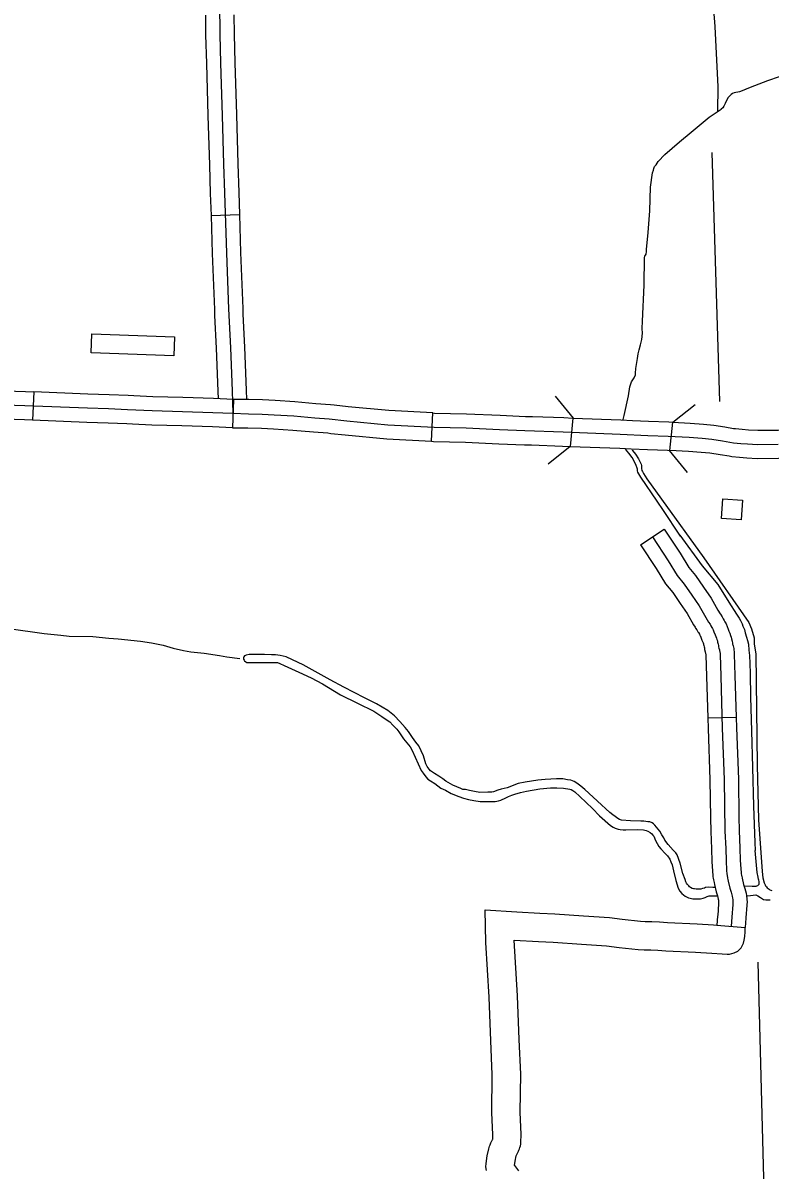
# Model space of a CAD drawing. Extents: x 1084508 to 1142749, y 1057638 to 1093403.
# Drawn here: x 1124726 to 1125965, y 1074730 to 1076632 of the extents above; entities that cross this region are included whole.
import ezdxf

# ---------------------------------------------------------------- set-up
doc = ezdxf.new("R2010")
doc.units = 0
for name, color, linetype in [('Level 31', 7, 'Continuous'), ('Level 35', 7, 'Continuous'), ('Level 38', 7, 'Continuous'), ('Level 4', 7, 'Continuous'), ('Level 43', 7, 'Continuous'), ('Level 45', 7, 'Continuous'), ('Level 46', 7, 'Continuous'), ('Level 56', 7, 'Continuous')]:
    doc.layers.add(name, color=color, linetype=linetype)

msp = doc.modelspace()

# ---------------------------------------------------------------- linework, layer by layer
at = {"layer": 'Level 31'}
for p, q in [((1124743.8, 1076020.1), (1124741.9, 1075973)), ((1125074.9, 1076007.7), (1125073.2, 1075960.7)), ((1125403.1, 1075938.2), (1125405.6, 1075985.3)), ((1125405.6, 1075985.3), (1125405.6, 1075985.3)), ((1125637.7, 1075976.8), (1125633.1, 1075929.8)), ((1125798.5, 1075923.1), (1125803.6, 1075970)), ((1125904.4, 1075959.7), (1125904.4, 1075959.7))]:
    msp.add_line(p, q, dxfattribs=at)
for points in [[(1125074.1, 1075984.2), (1125040.9, 1075985.5), (1124990.2, 1075987.3), (1124940.1, 1075988.7), (1124899.1, 1075990.6), (1124867.9, 1075991.9), (1124832.8, 1075993), (1124729.1, 1075997.1), (1124629.6, 1076000.6), (1124534.3, 1076004.4), (1124432.4, 1076007.8), (1124318.2, 1076010.9), (1124224.6, 1076012.7)], [(1124578.1, 1076026.2), (1124630.4, 1076024.2), (1124729.9, 1076020.6), (1124743.8, 1076020.1)], [(1124909.5, 1076013.7), (1124900.2, 1076014.1), (1124868.8, 1076015.4), (1124833.6, 1076016.5), (1124743.8, 1076020.1)], [(1125074.9, 1076007.7), (1125041.7, 1076009), (1124991, 1076010.8), (1124941, 1076012.2), (1124909.5, 1076013.7)], [(1125241.7, 1075998.2), (1125235.6, 1075998.9), (1125211.6, 1076000.6), (1125176.7, 1076003.7), (1125144.1, 1076005.8), (1125123.2, 1076006.8), (1125100.5, 1076007.5), (1125074.9, 1076007.7)], [(1125405.6, 1075985.3), (1125332.8, 1075989), (1125265.1, 1075995.6), (1125241.7, 1075998.2)], [(1124741.9, 1075973), (1124728.2, 1075973.6), (1124628.7, 1075977.1), (1124576.3, 1075979.2)], [(1125073.8, 1075985.1), (1125099.6, 1075984), (1125122.3, 1075983.3), (1125142.7, 1075982.3), (1125175, 1075980.2), (1125209.7, 1075977.2), (1125233.4, 1075975.4), (1125262.7, 1075972.2), (1125331, 1075965.6), (1125407.5, 1075961.6), (1125460.7, 1075960.5), (1125516.1, 1075957.8), (1125558.4, 1075956), (1125621.7, 1075953.8), (1125716.4, 1075950.2), (1125762.3, 1075948), (1125795.8, 1075946.8), (1125830.8, 1075944.9), (1125852.3, 1075943.3), (1125868.2, 1075941.6), (1125886, 1075938.9), (1125904.4, 1075935.9), (1125916.4, 1075934.6), (1125927.6, 1075933.9), (1125944, 1075933), (1125978.3, 1075933.2)], [(1125405.6, 1075985.3), (1125408.4, 1075985.1), (1125461.5, 1075984), (1125517.1, 1075981.3), (1125559.3, 1075979.6), (1125570.8, 1075979.2)], [(1125570.8, 1075979.2), (1125622.6, 1075977.4), (1125637.7, 1075976.8)], [(1125637.7, 1075976.8), (1125717.4, 1075973.7), (1125736.7, 1075972.8)], [(1124907.3, 1075966.6), (1124898.1, 1075967.1), (1124867.1, 1075968.3), (1124831.9, 1075969.5), (1124741.9, 1075973)], [(1125073.2, 1075960.7), (1125040, 1075962), (1124989.5, 1075963.8), (1124939.3, 1075965.1), (1124907.3, 1075966.6)], [(1125073.2, 1075960.7), (1125098.7, 1075960.4), (1125121.3, 1075959.8), (1125141.4, 1075958.8), (1125173.2, 1075956.8), (1125207.8, 1075953.7), (1125231.3, 1075952), (1125236.6, 1075951.4)], [(1125736.7, 1075972.8), (1125763.2, 1075971.5), (1125796.9, 1075970.3), (1125803.6, 1075970)], [(1125803.6, 1075970), (1125832.3, 1075968.4), (1125854.4, 1075966.8), (1125871.3, 1075965), (1125889.7, 1075962.1), (1125904.4, 1075959.7)], [(1125904.4, 1075959.7), (1125907.5, 1075959.2), (1125918.4, 1075958.1), (1125929, 1075957.4), (1125944.5, 1075956.5), (1125978.1, 1075956.8), (1126030.3, 1075957.5), (1126065.4, 1075958.7)], [(1125236.6, 1075951.4), (1125260.3, 1075948.8), (1125329.3, 1075942.1), (1125403.1, 1075938.2)], [(1125403.1, 1075938.2), (1125406.6, 1075938.1), (1125459.8, 1075936.9), (1125515, 1075934.2), (1125557.5, 1075932.5), (1125569.1, 1075932.1)], [(1125569.1, 1075932.1), (1125620.8, 1075930.3), (1125633.1, 1075929.8)], [(1125633.1, 1075929.8), (1125715.4, 1075926.6), (1125734.4, 1075925.7)], [(1125734.4, 1075925.7), (1125761.3, 1075924.5), (1125794.7, 1075923.3), (1125798.5, 1075923.1)], [(1125896.8, 1075913.3), (1125882.3, 1075915.6), (1125865.2, 1075918.3), (1125850.3, 1075919.9), (1125829.3, 1075921.4), (1125798.5, 1075923.1)], [(1126066.9, 1075911.6), (1126031.5, 1075910.4), (1125978.6, 1075909.7), (1125943.4, 1075909.4), (1125926.2, 1075910.4), (1125914.3, 1075911.2), (1125901.2, 1075912.6), (1125896.8, 1075913.3)]]:
    msp.add_lwpolyline(points, dxfattribs=at)
at = {"layer": 'Level 35'}
for points in [[(1125721, 1075974.5), (1125722.6, 1075981.2), (1125729.8, 1076013.5), (1125732, 1076028.7), (1125734.8, 1076037), (1125739.2, 1076043.4), (1125741.4, 1076048.3), (1125741.7, 1076051.4), (1125742, 1076058.8), (1125745, 1076075.7), (1125746.1, 1076083.2), (1125747.5, 1076090.1), (1125749.7, 1076098.1), (1125751.9, 1076107.2), (1125753, 1076117.7), (1125752.5, 1076125.2), (1125753, 1076137.1), (1125756, 1076196.8), (1125756.6, 1076242.7), (1125757.4, 1076245.1), (1125759.1, 1076248.7), (1125759.9, 1076252.6), (1125759.9, 1076256.2), (1125762.7, 1076284.4), (1125765.2, 1076320.3), (1125766.8, 1076359.3), (1125770.1, 1076383.1), (1125771.5, 1076387.5), (1125772.3, 1076390.3), (1125773.4, 1076393.6), (1125775.7, 1076396.6), (1125779.2, 1076401.9), (1125790.3, 1076413.5), (1125814.6, 1076434.8), (1125833.9, 1076450.8), (1125864, 1076475.4), (1125883.9, 1076488.7)], [(1125816.3, 1075781.1), (1125815.3, 1075782.5), (1125788.3, 1075823.5), (1125777.7, 1075839), (1125750.7, 1075878.7), (1125745.6, 1075886.9), (1125745.2, 1075889.1), (1125744.7, 1075892.2), (1125742.4, 1075899.8), (1125736.1, 1075911.3), (1125730.7, 1075918.7), (1125725.2, 1075925.4)], [(1125736.3, 1075923.7), (1125736.8, 1075922.9), (1125741.8, 1075916.9), (1125746.9, 1075909), (1125749.3, 1075903.6), (1125751, 1075900.1)], [(1125751, 1075900.1), (1125751.5, 1075898), (1125751.6, 1075895.9), (1125751.6, 1075892.9), (1125752.3, 1075890), (1125753.4, 1075888), (1125755.1, 1075884.7), (1125760.7, 1075875.8), (1125784.9, 1075842.3)], [(1125784.9, 1075842.3), (1125855.2, 1075744.8), (1125929.4, 1075638), (1125934.1, 1075627.6), (1125938.7, 1075612.5), (1125938.7, 1075602), (1125941, 1075585.8), (1125943.4, 1075401.3), (1125945.7, 1075310.7), (1125951.5, 1075224.9), (1125952.6, 1075214.4), (1125955, 1075206.3)], [(1125815.3, 1075782.5), (1125852.4, 1075731.8), (1125878.2, 1075700.7)], [(1125878.2, 1075700.7), (1125896.4, 1075671.3), (1125909.4, 1075651.5), (1125913.6, 1075644.8), (1125915.8, 1075641.2), (1125916.7, 1075638.7), (1125918.3, 1075635.4), (1125919.6, 1075631.8), (1125922.2, 1075626.2), (1125923.7, 1075620.8), (1125926, 1075613.7), (1125927.6, 1075608.1), (1125928.9, 1075602), (1125929.8, 1075592), (1125930.7, 1075583), (1125931.1, 1075569.8), (1125931.7, 1075553.4), (1125932.6, 1075514.2), (1125933.8, 1075458.5), (1125935.5, 1075397.4), (1125937.4, 1075333.1), (1125939.7, 1075273.4), (1125940.2, 1075259.9)], [(1124702.4, 1075627.8), (1124761, 1075619.4), (1124788.9, 1075617.1), (1124802.6, 1075615.3), (1124841.5, 1075614.7), (1124868.4, 1075611.9), (1124883.8, 1075610.7), (1124920.9, 1075607.1), (1124938.9, 1075604.2), (1124958.6, 1075600.3), (1124975.1, 1075595.5), (1124991.8, 1075591.5), (1125004.2, 1075589.3), (1125026.6, 1075586.9), (1125051.6, 1075582.9), (1125064.1, 1075581.1), (1125085.3, 1075578.1)], [(1125152.2, 1075583.4), (1125144.4, 1075584.4), (1125137.9, 1075584.4), (1125126.6, 1075585), (1125118.8, 1075585), (1125110.5, 1075585), (1125104.5, 1075585), (1125100.8, 1075584.7), (1125096.2, 1075583.9), (1125094.9, 1075583.4), (1125093, 1075582.6), (1125091.9, 1075580.9), (1125091.4, 1075579.1), (1125091.4, 1075578), (1125091.6, 1075576.9), (1125092.4, 1075575.3), (1125093.5, 1075574.2), (1125095.4, 1075572.6), (1125096.7, 1075571.8), (1125098.1, 1075571.8), (1125100.5, 1075571.8), (1125105.1, 1075571.8), (1125118.3, 1075571.8), (1125145.2, 1075571.5), (1125147.9, 1075571.3), (1125151.9, 1075569.6), (1125158.9, 1075566.7), (1125183.1, 1075555.6), (1125203.8, 1075546.2), (1125222.4, 1075536.2), (1125252.5, 1075518.2), (1125280.8, 1075503.9), (1125307.9, 1075491), (1125321.1, 1075482.1), (1125329.7, 1075475.9), (1125334, 1075473), (1125339.4, 1075467.8), (1125345.9, 1075460.8), (1125349.4, 1075456.5), (1125356.9, 1075445), (1125367.7, 1075431.5), (1125371.2, 1075425.6), (1125376.5, 1075414.5), (1125386.2, 1075392.7), (1125389.4, 1075388.1), (1125394, 1075382.2), (1125397.5, 1075378.4), (1125401.8, 1075375.2), (1125408.6, 1075371.2), (1125419, 1075363.4)], [(1125350.9, 1075474), (1125342, 1075482.9), (1125330.8, 1075491.7), (1125312.2, 1075503.2), (1125292.1, 1075513), (1125258.1, 1075530.6), (1125235.1, 1075542.9), (1125190.3, 1075567.9), (1125172.9, 1075576.2), (1125162.6, 1075580.9), (1125152.2, 1075583.4)], [(1125873.7, 1075198.7), (1125869.9, 1075198.8), (1125862.8, 1075199.1), (1125857.6, 1075198.4), (1125855.9, 1075197.6), (1125852.5, 1075196.9), (1125850, 1075195.9), (1125847.6, 1075195.7), (1125844.9, 1075195.7), (1125842.4, 1075195.7), (1125839.5, 1075196.2), (1125838, 1075196.4), (1125835.6, 1075197.1), (1125833.1, 1075198.6), (1125831.2, 1075199.8), (1125830, 1075201.1), (1125827.7, 1075203.3), (1125826.3, 1075205.5), (1125825.1, 1075207.9), (1125823.8, 1075211.6), (1125819.9, 1075221.9), (1125816, 1075239), (1125810.9, 1075252.5), (1125808.4, 1075255.9), (1125804, 1075260.4), (1125795.9, 1075269.7), (1125790.5, 1075276.8), (1125788.6, 1075280.9), (1125785.2, 1075286.1), (1125782, 1075291.7), (1125776.3, 1075298.6), (1125773.9, 1075301.8), (1125771.7, 1075304), (1125769.2, 1075305.9), (1125765.6, 1075307.2), (1125761.9, 1075307.4), (1125755.3, 1075308.6), (1125750.4, 1075308.6), (1125733.3, 1075309.1), (1125718.3, 1075309.9), (1125715.1, 1075311.1), (1125712.2, 1075312.8), (1125707.8, 1075316.2), (1125703.9, 1075318.9), (1125699, 1075323.1), (1125692.6, 1075329.2), (1125685, 1075335.8), (1125657.6, 1075360.8), (1125651.2, 1075366.7), (1125644.6, 1075371.6), (1125640, 1075374.1), (1125634.3, 1075376.3), (1125629, 1075377.2), (1125620.9, 1075378.5), (1125610.6, 1075378.5), (1125591.8, 1075377.5), (1125579.8, 1075376.5), (1125558.7, 1075373.1), (1125547.2, 1075370.9), (1125528.8, 1075364), (1125519, 1075361.8), (1125513.2, 1075359.8), (1125506.3, 1075357.1), (1125503.4, 1075356.7), (1125496.8, 1075356.4), (1125483.5, 1075356.2), (1125474.7, 1075357.9), (1125466.4, 1075359.1), (1125459.6, 1075360.8), (1125455.1, 1075361.1), (1125452.2, 1075362.5), (1125438.7, 1075368.2), (1125427, 1075375), (1125422.1, 1075378.5), (1125415.5, 1075383.1), (1125408.1, 1075387.5), (1125403.2, 1075390.7), (1125401.8, 1075392.2), (1125399.6, 1075394.6), (1125396.4, 1075399), (1125394.2, 1075403.7), (1125389.8, 1075416.9), (1125382.4, 1075433.6), (1125377.1, 1075439.2), (1125371.9, 1075447.1), (1125365.1, 1075457.1), (1125359.4, 1075464), (1125350.9, 1075474)], [(1125419, 1075363.4), (1125426.3, 1075360.1), (1125435.7, 1075354.2), (1125448.6, 1075349.4), (1125456.2, 1075346.4), (1125464.8, 1075344.2), (1125473.7, 1075342.9), (1125483.9, 1075341.3), (1125493.3, 1075341), (1125503.3, 1075341), (1125508.9, 1075341.3), (1125511.6, 1075341.5), (1125514.6, 1075342.4), (1125518.6, 1075343.4), (1125526.4, 1075347.2), (1125531, 1075349.6), (1125536.6, 1075351.5), (1125541.7, 1075353.1), (1125550.9, 1075355.8), (1125561.1, 1075358), (1125582.9, 1075362), (1125600.6, 1075363.9), (1125611.4, 1075363.6), (1125622.4, 1075363.4), (1125632.9, 1075361.5), (1125635.1, 1075360.9), (1125637.5, 1075359.6), (1125641, 1075357.2), (1125649.6, 1075349.4), (1125670.3, 1075329.4), (1125681.9, 1075317.6), (1125700.2, 1075301.2), (1125704.5, 1075298.7), (1125708, 1075297.1), (1125713.1, 1075295.5), (1125716.3, 1075294.7), (1125721.4, 1075294.4), (1125725.7, 1075294.2), (1125745.1, 1075294.7), (1125754.8, 1075293.9), (1125759.4, 1075293.3), (1125762.1, 1075292), (1125766.1, 1075289.6), (1125768.8, 1075287.4), (1125770.4, 1075285.5), (1125772, 1075283.4), (1125774.7, 1075276.4), (1125780.1, 1075266.7), (1125783.6, 1075262.6), (1125790.6, 1075254.8), (1125794.9, 1075251.1), (1125798.7, 1075245.4)], [(1125945.9, 1075212), (1125945.3, 1075215.6), (1125943.2, 1075223.3), (1125940.2, 1075259.9)], [(1125798.7, 1075245.4), (1125800.3, 1075241.1), (1125802.4, 1075236), (1125804.8, 1075226), (1125808.6, 1075209.9), (1125812.6, 1075197.2), (1125815.3, 1075192.6), (1125818.6, 1075188.6), (1125823.9, 1075184.3), (1125829.3, 1075181.6), (1125832.3, 1075180.8), (1125836.6, 1075180), (1125840.9, 1075180), (1125843.3, 1075179.7), (1125849.5, 1075179.7), (1125853.8, 1075180.8), (1125857, 1075182.1), (1125860.5, 1075183.5), (1125864, 1075184.6), (1125866.7, 1075184.8), (1125871.6, 1075184.8), (1125876.9, 1075184.5)], [(1125921.8, 1075201.2), (1125935.2, 1075200.7), (1125936.5, 1075200.7), (1125938.1, 1075200.7), (1125939.3, 1075200.7), (1125940.6, 1075200.7), (1125941.5, 1075200.9), (1125941.9, 1075201), (1125943, 1075201.4), (1125944.5, 1075202.1), (1125945.3, 1075202.6), (1125946, 1075203.3), (1125946.5, 1075203.9), (1125946.7, 1075204.7), (1125946.8, 1075205.6), (1125946.7, 1075207.6), (1125946, 1075211.6), (1125945.9, 1075212)], [(1125955, 1075206.3), (1125956.5, 1075202.7), (1125957.5, 1075201.3), (1125958.7, 1075199.6), (1125960, 1075198.2), (1125961.9, 1075196.8), (1125963.4, 1075195.6), (1125964.7, 1075194.7), (1125967.9, 1075193.7)], [(1125927.5, 1075184.9), (1125932.6, 1075185.1), (1125941.3, 1075186.2), (1125944.3, 1075184.8), (1125948.7, 1075181.8), (1125953.9, 1075178.8), (1125957.9, 1075178.1), (1125965, 1075178.1)]]:
    msp.add_lwpolyline(points, dxfattribs=at)
at = {"layer": 'Level 38'}
for points in [[(1125608.4, 1076013.3), (1125638.1, 1075976.7)], [(1125803.6, 1075970), (1125840.4, 1075999.3)], [(1125633.1, 1075929.8), (1125596.6, 1075900.2)], [(1125827.7, 1075886.4), (1125798.3, 1075923.2)]]:
    msp.add_lwpolyline(points, dxfattribs=at)
at = {"layer": 'Level 4'}
for points in [[(1125868.4, 1076416.7), (1125881.2, 1076004)], [(1125944.5, 1075074.6), (1125964.7, 1074316.5)]]:
    msp.add_lwpolyline(points, dxfattribs=at)
at = {"layer": 'Level 43'}
for points in [[(1125869.5, 1076675.5), (1125873.1, 1076625.8), (1125878.1, 1076526), (1125877.6, 1076485.3)], [(1125874.8, 1076592.4), (1125878.1, 1076526), (1125877.6, 1076485.3)], [(1125999.4, 1076549), (1125960.4, 1076535.5), (1125931.6, 1076524.9), (1125918.8, 1076519.4), (1125914.3, 1076517.5), (1125911.3, 1076516.9), (1125908.3, 1076516.7), (1125905.3, 1076515.9), (1125902.7, 1076514.7), (1125900.5, 1076513), (1125897.7, 1076510.5), (1125895.5, 1076508.2), (1125892.7, 1076503.2), (1125890.3, 1076498.2), (1125888.3, 1076494), (1125886.5, 1076491), (1125883.9, 1076488.7)], [(1125926.1, 1076522.5), (1125918.8, 1076519.4), (1125914.3, 1076517.5), (1125911.3, 1076516.9), (1125908.3, 1076516.7), (1125905.3, 1076515.9), (1125902.7, 1076514.7), (1125900.5, 1076513), (1125897.7, 1076510.5), (1125895.5, 1076508.2), (1125892.7, 1076503.2), (1125890.3, 1076498.2), (1125888.3, 1076494), (1125886.5, 1076491), (1125883.9, 1076488.7)]]:
    msp.add_lwpolyline(points, dxfattribs=at)
at = {"layer": 'Level 45'}
for p, q in [((1125037.7, 1076312.7), (1125084.7, 1076314.1)), ((1125750, 1075766.6), (1125789.1, 1075792.7)), ((1125861.4, 1075479.7), (1125908.4, 1075480.9)), ((1125876.7, 1075136.3), (1125923.6, 1075132.3))]:
    msp.add_line(p, q, dxfattribs=at)
for points in [[(1125016.5, 1077638.4), (1125019.1, 1077550.9), (1125022.9, 1077416.1), (1125025.8, 1077312.6), (1125028.6, 1077219.7), (1125030.8, 1077132.1), (1125036.9, 1076972.1), (1125038.7, 1076934.4), (1125040.4, 1076895.5), (1125043.3, 1076831.9), (1125047, 1076774.5), (1125049.8, 1076710.6), (1125051.8, 1076664.2), (1125052.3, 1076612.6), (1125053.6, 1076564.9), (1125056.2, 1076478.5), (1125058.6, 1076397.4), (1125060.1, 1076349.9), (1125063.2, 1076250.3), (1125066.7, 1076157.6), (1125070, 1076093.4), (1125072.5, 1076022), (1125074.1, 1075984.2)], [(1125028.4, 1076644.5), (1125028.8, 1076612.2), (1125030, 1076564.3), (1125032.6, 1076478.3)], [(1125075.5, 1076645), (1125075.9, 1076613), (1125077.1, 1076565.6), (1125079.7, 1076479.8)], [(1125032.6, 1076478.3), (1125032.6, 1076477.7), (1125035.1, 1076396.7), (1125036.5, 1076349.2), (1125037.7, 1076312.7)], [(1125079.7, 1076479.8), (1125079.7, 1076479.2), (1125082.1, 1076398.2), (1125083.6, 1076350.6), (1125084.7, 1076314.1)], [(1125037.7, 1076312.7), (1125039.7, 1076249.4), (1125043.2, 1076156.6), (1125043.7, 1076146.6)], [(1125084.7, 1076314.1), (1125086.7, 1076251.1), (1125090.2, 1076158.6), (1125090.7, 1076149)], [(1125043.7, 1076146.6), (1125046.4, 1076092.4), (1125049, 1076021.1), (1125049.5, 1076008.7)], [(1125090.7, 1076149), (1125093.5, 1076094.4), (1125096, 1076022.9), (1125096.7, 1076007.7)], [(1125789.1, 1075792.7), (1125815.8, 1075752.7), (1125830.1, 1075729.2), (1125841, 1075715.6), (1125854.4, 1075696.3), (1125866.9, 1075678), (1125878.4, 1075658.2), (1125880.3, 1075655), (1125880.6, 1075654.5)], [(1125750, 1075766.6), (1125776.1, 1075727.4), (1125791.4, 1075702.2), (1125803.3, 1075687.4), (1125815.6, 1075669.6), (1125827.1, 1075652.9), (1125837.9, 1075634.2), (1125840.5, 1075629.9), (1125841.3, 1075628.6)], [(1125769.6, 1075779.6), (1125796, 1075740.1), (1125810.7, 1075715.7), (1125822.1, 1075701.5), (1125835, 1075683), (1125847, 1075665.4), (1125858.1, 1075646.2), (1125860.4, 1075642.4), (1125862.9, 1075638.6), (1125865.3, 1075635), (1125866.7, 1075632.5), (1125868.2, 1075629.7), (1125869.2, 1075628.1), (1125870.3, 1075625.8), (1125871.6, 1075622.5), (1125873.6, 1075617.6), (1125875, 1075614.5), (1125875.9, 1075612.1), (1125876.8, 1075609.4), (1125877.4, 1075607.4), (1125877.9, 1075605.3), (1125878.6, 1075602.2), (1125879.2, 1075599.5), (1125879.4, 1075597.7), (1125880, 1075595.1), (1125880.7, 1075592.6), (1125881.2, 1075591), (1125881.5, 1075589.6), (1125881.7, 1075588.6), (1125881.8, 1075587.8), (1125881.9, 1075586.7), (1125881.9, 1075584.7), (1125883.1, 1075549.1), (1125885.4, 1075462.7), (1125888.7, 1075377.6), (1125890, 1075292.1), (1125891.3, 1075263.2), (1125891.8, 1075242.8), (1125892.7, 1075227.5), (1125893.3, 1075220.9), (1125893.5, 1075219.4), (1125893.7, 1075217.8), (1125894.2, 1075215.1), (1125894.4, 1075213.8), (1125894.9, 1075212), (1125895.5, 1075208.9), (1125898.3, 1075197.5), (1125900.3, 1075190.8), (1125902, 1075184.2), (1125902.7, 1075181), (1125902.9, 1075178.6), (1125902.9, 1075177.5), (1125903, 1075174.8), (1125903, 1075170.5), (1125901.4, 1075149.4), (1125900.1, 1075134.3)], [(1125880.6, 1075654.5), (1125882.6, 1075651.5), (1125885.3, 1075647.5), (1125887.3, 1075644), (1125888.8, 1075641.1), (1125889.9, 1075639.2), (1125891.8, 1075635.4), (1125893.4, 1075631.3), (1125895.3, 1075626.9), (1125896.7, 1075623.6), (1125898.1, 1075620.1), (1125899.3, 1075616.5), (1125900.2, 1075613.5), (1125900.8, 1075610.7), (1125901.7, 1075607.1), (1125902.4, 1075603.4), (1125902.6, 1075602), (1125902.8, 1075601), (1125903.4, 1075598.9), (1125904, 1075596.8), (1125904.5, 1075594.6), (1125905, 1075591.9), (1125905.2, 1075589.9), (1125905.4, 1075588), (1125905.4, 1075585.4), (1125906.6, 1075549.8), (1125908.4, 1075480.9)], [(1125841.3, 1075628.6), (1125843.2, 1075625.7), (1125845.3, 1075622.6), (1125846.2, 1075621), (1125847.6, 1075618.3), (1125848.4, 1075616.9), (1125848.8, 1075616.2), (1125849.8, 1075613.7), (1125851.9, 1075608.4), (1125853.3, 1075605.4), (1125853.8, 1075604), (1125854.3, 1075602.4), (1125854.7, 1075601.2), (1125855.1, 1075599.8), (1125855.6, 1075597.4), (1125855.9, 1075595.6), (1125856.3, 1075593.3), (1125857.2, 1075589.2), (1125858, 1075586.4), (1125858.4, 1075585.2), (1125858.4, 1075584.1), (1125859.5, 1075548.4), (1125861.4, 1075479.7)], [(1125861.4, 1075479.7), (1125861.9, 1075461.9), (1125865.1, 1075376.9), (1125866.1, 1075314.3)], [(1125908.4, 1075480.9), (1125908.9, 1075463.5), (1125912.2, 1075378.2), (1125913.2, 1075315)], [(1125866.1, 1075314.3), (1125866.5, 1075291.4), (1125867.8, 1075262.4), (1125868.3, 1075241.8), (1125869.3, 1075225.8), (1125869.9, 1075218.5), (1125870.1, 1075216.5), (1125870.4, 1075214.2), (1125871, 1075211.1), (1125871.3, 1075209.2), (1125871.9, 1075206.7), (1125872.5, 1075203.7), (1125875.6, 1075191.3), (1125877.6, 1075184.6), (1125879, 1075179), (1125879.4, 1075177.4), (1125879.4, 1075177.3), (1125879.4, 1075176.9), (1125879.5, 1075174.4), (1125879.4, 1075171.6), (1125878, 1075152)], [(1125913.2, 1075315), (1125913.6, 1075292.8), (1125914.8, 1075264), (1125915.4, 1075243.8), (1125916.2, 1075229.3), (1125916.7, 1075223.4), (1125916.9, 1075222.3), (1125917, 1075221.4), (1125917.4, 1075219), (1125917.5, 1075218.4), (1125917.8, 1075217.2), (1125918.5, 1075214.1), (1125921, 1075203.7), (1125923, 1075197.1), (1125925, 1075189.4), (1125925.9, 1075184.6), (1125926.5, 1075179.9), (1125926.5, 1075178.1), (1125926.6, 1075175.1), (1125926.5, 1075169.4), (1125924.9, 1075148.5)], [(1125878, 1075152), (1125877.9, 1075151.3), (1125876.7, 1075136.3)], [(1125924.9, 1075148.5), (1125924.9, 1075147.5), (1125923.6, 1075132.3)]]:
    msp.add_lwpolyline(points, dxfattribs=at)
at = {"layer": 'Level 46'}
for points in [[(1125492.1, 1075161.4), (1125545, 1075158.1), (1125583, 1075156), (1125607.8, 1075154.8), (1125655.2, 1075151.7), (1125698.4, 1075148.6), (1125719.7, 1075145.9), (1125749.8, 1075142.8), (1125757.9, 1075142.3), (1125768.7, 1075142.2), (1125781.4, 1075141.4), (1125794.5, 1075140.7), (1125843.9, 1075138.4), (1125871.2, 1075136.6), (1125876.7, 1075136.3)], [(1125494.3, 1074729.3), (1125493.6, 1074735.6), (1125494, 1074741.2), (1125495.9, 1074753.6), (1125498.3, 1074765.3), (1125499.1, 1074767.8), (1125499.5, 1074769.6), (1125500.4, 1074772.2), (1125501.6, 1074775.3), (1125503.5, 1074778.4), (1125504, 1074779.2), (1125504.1, 1074779.4), (1125504.2, 1074779.5), (1125504.6, 1074780.7), (1125504.8, 1074781.1), (1125505.2, 1074789.2), (1125503.2, 1074825), (1125504.2, 1074888.4), (1125501.5, 1074944.5), (1125499.2, 1075017), (1125493.6, 1075107.5), (1125492.1, 1075161.4)], [(1125540.6, 1075111.2), (1125580.6, 1075109), (1125605.1, 1075107.8), (1125652, 1075104.7), (1125693.7, 1075101.8), (1125714.3, 1075099.1), (1125746, 1075095.9), (1125756.1, 1075095.2), (1125767, 1075095.1), (1125778.8, 1075094.4), (1125792.2, 1075093.7), (1125841.2, 1075091.4), (1125868, 1075089.6), (1125885.6, 1075088.4), (1125893.4, 1075087.9), (1125897.6, 1075088), (1125901.6, 1075088.9), (1125905.5, 1075090), (1125911.2, 1075093), (1125917, 1075098.6), (1125920.8, 1075106.1), (1125922, 1075111.3), (1125922.3, 1075114), (1125923, 1075118.1), (1125923.4, 1075124.4), (1125923.4, 1075128.3), (1125923.6, 1075132.3)], [(1125548.1, 1074728.8), (1125544.9, 1074733.1), (1125541.4, 1074737.6), (1125541.1, 1074737.8), (1125542.2, 1074745.1), (1125544, 1074753.8), (1125544.4, 1074754.9), (1125545.5, 1074756.9), (1125546.7, 1074759.3), (1125547.7, 1074761.5), (1125548.3, 1074763), (1125549.3, 1074765.3), (1125550, 1074767.6), (1125550.9, 1074770.3), (1125551.3, 1074773.3), (1125551.7, 1074776), (1125552.3, 1074789.3), (1125550.3, 1074825.9), (1125551.3, 1074889.2), (1125548.5, 1074946.4), (1125546.2, 1075019.2), (1125540.6, 1075111.2)]]:
    msp.add_lwpolyline(points, dxfattribs=at)
at = {"layer": 'Level 56'}
for points in [[(1124838.9, 1076084.8), (1124840, 1076116.2), (1124977.3, 1076111.3), (1124976.2, 1076080)], [(1125884.1, 1075810.3), (1125886.4, 1075842.9), (1125919.1, 1075840.6), (1125916.8, 1075808)]]:
    msp.add_lwpolyline(points, close=True, dxfattribs=at)

doc.saveas('drawing.dxf')
